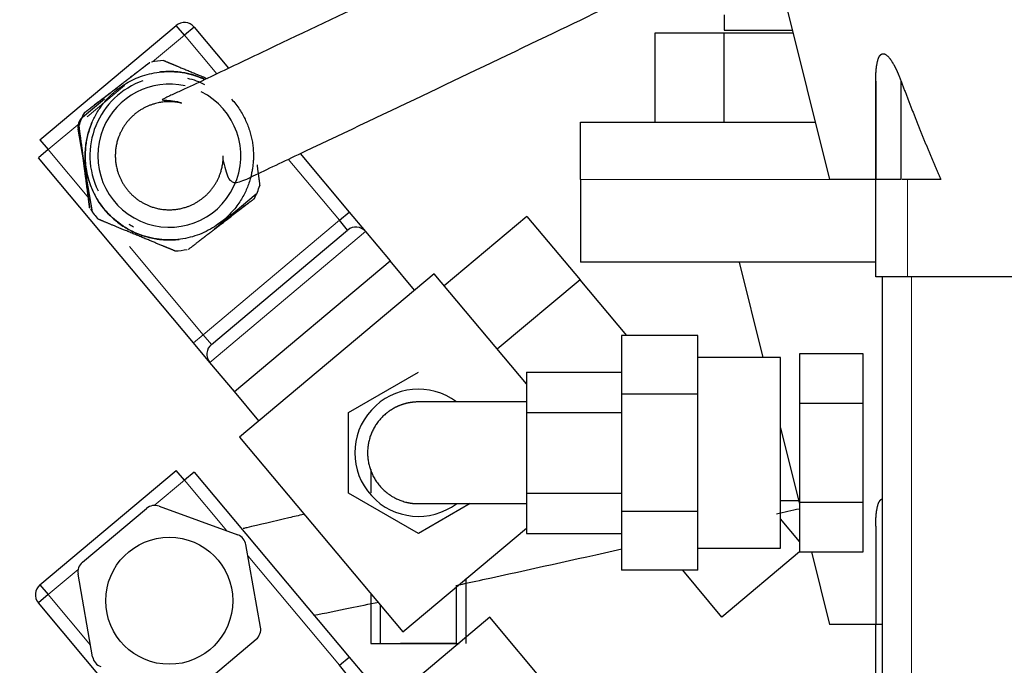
# Model space of a CAD drawing. Header units: inches. Extents: x 0 to 29700, y -16 to 21000.
# Tile 272 of 376: x 13886 to 14041, y 15630 to 15732. Entities that reach past the tile are written whole.
import ezdxf

# ---------------------------------------------------------------- set-up
doc = ezdxf.new("R2010")
doc.units = ezdxf.units.IN
doc.layers.add('254', color=7, linetype='Continuous', true_color=0xffffff)
doc.styles.add('latin_extended', font='simplex.shx')
doc.dimstyles.get("Standard").update_dxf_attribs({"dimtxt": 0.18, "dimasz": 0.18, "dimexe": 0.18, "dimexo": 0.0625, "dimgap": 0.09, "dimtad": 0, "dimtih": 1, "dimtoh": 1, "dimdec": 4, "dimzin": 0, "dimdsep": 46, "dimtxsty": 'Standard', "dimcen": 0.09, "dimadec": 0, "dimazin": 0, "dimtfac": 1, "dimtdec": 4, "dimtofl": 0, "dimtmove": 0, "dimatfit": 3, "dimfxl": 1, "dimtolj": 1, "dimtzin": 0, "dimarcsym": 0})

# ---------------------------------------------------------------- blocks, each defined once
blk = doc.blocks.new('_U4')
at = {"layer": '254', "color": 3, "linetype": 'Continuous', "lineweight": 13, "transparency": 16777216}
for p, q in [((13540.1, 16100.87), (13540.1, 18753.19)), ((16342.13, 14881.25), (16342.13, 18753.19)), ((13715.1, 18703.19), (16167.13, 18703.19))]:
    blk.add_line(p, q, dxfattribs=at)
at = {"layer": '254', "color": 3, "transparency": 16777216}
for points in [[(13715.1, 18732.36), (13715.1, 18674.02), (13540.1, 18703.19)], [(16167.13, 18674.02), (16167.13, 18732.36), (16342.13, 18703.19)]]:
    blk.add_solid(points, dxfattribs=at)
at = {"layer": 'Defpoints', "color": 0, "transparency": 16777216}
for p in [(16342.13, 18703.19), (13540.1, 16050.87), (16342.13, 14831.25)]:
    blk.add_point(p, dxfattribs=at)
at = {"layer": '254', "color": 2, "lineweight": 13, "transparency": 16777216, "insert": (14632.78, 18965.69), "char_height": 175, "attachment_point": 1, "style": 'latin_extended'}
blk.add_mtext('\\A1;2802', dxfattribs=at)

msp = doc.modelspace()

# ---------------------------------------------------------------- linework, layer by layer
at = {"layer": '254', "color": 2, "linetype": 'Continuous', "lineweight": 25}
for p, q in [((13999.105, 15763.694), (14013.316, 15706.694)), ((13996.744, 15732.602), (13996.744, 15730.194)), ((13889.028, 15712.914), (13910.477, 15730.912)), ((13911.763, 15729.38), (13910.477, 15730.912)), ((13913.295, 15730.666), (13911.763, 15729.38)), ((13913.295, 15730.666), (13918.737, 15724.18)), ((13985.825, 15729.694), (13985.825, 15715.694)), ((13986.537, 15729.694), (13985.825, 15729.694)), ((13996.731, 15729.694), (13986.537, 15729.694)), ((13996.744, 15729.694), (13996.731, 15729.694)), ((13996.731, 15715.694), (13996.731, 15729.694)), ((13996.744, 15730.194), (14007.458, 15730.194)), ((14007.583, 15729.694), (13996.744, 15729.694)), ((14020.605, 15722.132), (14020.605, 15706.694)), ((14024.605, 15706.694), (14024.605, 15722.132)), ((13895.714, 15716.466), (13899.179, 15719.373)), ((13974.105, 15706.694), (13974.105, 15715.694)), ((13974.105, 15715.694), (14011.073, 15715.694)), ((13897.32, 15701.596), (13895.03, 15714.586)), ((13889.028, 15712.914), (13890.314, 15711.382)), ((13890.314, 15711.382), (13888.782, 15710.096)), ((13913.208, 15680.987), (13888.782, 15710.096)), ((13929.998, 15710.759), (13937.721, 15701.556)), ((13974.105, 15706.694), (13974.105, 15693.694)), ((14020.605, 15706.694), (14013.316, 15706.694)), ((14020.605, 15691.394), (14020.605, 15706.694)), ((14024.605, 15706.694), (14020.605, 15706.694)), ((14025.605, 15706.694), (14024.766, 15706.694)), ((14030.836, 15706.694), (14025.605, 15706.694)), ((13923.075, 15704.379), (13916.48, 15698.844)), ((13936.189, 15700.27), (13937.721, 15701.556)), ((13937.474, 15698.738), (13936.189, 15700.27)), ((13937.721, 15701.556), (13940.292, 15698.492)), ((13965.695, 15700.888), (13952.672, 15689.961)), ((13965.695, 15700.888), (13974.056, 15690.924)), ((13916.025, 15680.74), (13937.474, 15698.738)), ((13940.292, 15698.492), (13944.149, 15693.895)), ((13919.635, 15673.326), (13944.149, 15693.895)), ((13948.006, 15689.299), (13944.149, 15693.895)), ((14020.598, 15693.694), (13974.105, 15693.694)), ((13999.105, 15693.694), (14002.845, 15678.693)), ((13951.07, 15691.87), (13920.428, 15666.159)), ((13965.604, 15674.549), (13951.07, 15691.87)), ((13974.056, 15690.924), (13961.033, 15679.997)), ((13981.403, 15682.168), (13974.056, 15690.924)), ((14025.605, 15691.394), (14020.605, 15691.394)), ((14021.605, 15691.394), (14021.605, 15628.394)), ((14079.23, 15691.394), (14025.605, 15691.394)), ((13980.605, 15682.169), (13980.605, 15672.931)), ((13992.605, 15682.169), (13980.605, 15682.169)), ((13992.605, 15672.931), (13992.605, 15682.169)), ((13915.779, 15677.922), (13913.208, 15680.987)), ((14005.605, 15678.694), (13992.605, 15678.694)), ((14005.605, 15648.694), (14005.605, 15678.694)), ((14008.605, 15679.282), (14008.605, 15671.488)), ((14018.605, 15679.282), (14008.605, 15679.282)), ((14018.605, 15671.488), (14018.605, 15679.282)), ((13919.635, 15673.326), (13915.779, 15677.922)), ((13937.605, 15670.044), (13948.605, 15676.395)), ((13965.605, 15676.395), (13965.605, 15670.044)), ((13965.605, 15676.395), (13980.605, 15676.395)), ((13923.492, 15668.73), (13919.635, 15673.326)), ((13980.605, 15672.931), (13980.605, 15654.456)), ((13992.605, 15672.931), (13980.605, 15672.931)), ((13992.605, 15654.456), (13992.605, 15672.931)), ((13965.605, 15671.694), (13948.583, 15671.694)), ((14008.605, 15671.488), (14008.605, 15655.899)), ((14008.605, 15671.488), (14018.605, 15671.488)), ((14018.605, 15655.899), (14018.605, 15671.488)), ((13937.605, 15657.343), (13937.605, 15670.044)), ((13965.605, 15670.044), (13965.605, 15657.343)), ((13965.605, 15670.044), (13980.605, 15670.044)), ((13920.428, 15666.159), (13946.139, 15635.517)), ((14005.605, 15667.623), (14008.604, 15655.592)), ((13889.028, 15642.914), (13910.477, 15660.912)), ((13911.763, 15659.38), (13910.477, 15660.912)), ((13913.295, 15660.666), (13911.763, 15659.38)), ((13913.295, 15660.666), (13937.721, 15631.556)), ((13948.605, 15650.992), (13937.605, 15657.343)), ((13965.605, 15657.343), (13980.605, 15657.343)), ((13965.605, 15657.343), (13965.605, 15650.992)), ((13907.788, 15655.292), (13920.183, 15650.78)), ((13948.605, 15655.694), (13965.605, 15655.694)), ((13956.748, 15655.694), (13948.605, 15650.992)), ((14005.604, 15656.194), (14008.454, 15656.194)), ((14008.605, 15655.899), (14008.605, 15648.105)), ((14018.605, 15655.899), (14008.605, 15655.899)), ((14018.605, 15648.105), (14018.605, 15655.899)), ((13895.714, 15646.466), (13905.818, 15654.945)), ((13980.605, 15654.456), (13980.605, 15645.218)), ((13992.605, 15654.456), (13980.605, 15654.456)), ((13992.605, 15645.218), (13992.605, 15654.456)), ((14008.604, 15649.751), (14005.604, 15653.326)), ((13946.139, 15635.517), (13965.604, 15651.85)), ((13965.605, 15650.992), (13980.605, 15650.992)), ((14020.605, 15652.132), (14020.605, 15636.694)), ((13923.759, 15636.258), (13921.469, 15649.248)), ((13992.605, 15648.694), (14005.605, 15648.694)), ((14008.604, 15648.116), (13996.386, 15637.864)), ((14008.605, 15648.105), (14018.605, 15648.105)), ((14010.471, 15648.105), (14013.316, 15636.694)), ((13897.32, 15631.596), (13895.03, 15644.586)), ((13992.605, 15645.218), (13980.605, 15645.218)), ((13996.386, 15637.864), (13990.215, 15645.219)), ((13889.028, 15642.914), (13890.314, 15641.382)), ((13890.314, 15641.382), (13888.782, 15640.096)), ((13913.208, 15610.987), (13888.782, 15640.096)), ((13959.87, 15637.829), (13946.848, 15626.902)), ((13970.52, 15625.137), (13959.87, 15637.829)), ((14020.605, 15636.694), (14013.316, 15636.694)), ((14020.605, 15621.394), (14020.605, 15636.694)), ((14021.605, 15636.694), (14020.605, 15636.694)), ((13912.971, 15625.9), (13923.075, 15634.379)), ((13936.189, 15630.27), (13937.721, 15631.556)), ((13937.721, 15631.556), (13940.292, 15628.492)), ((13937.474, 15628.738), (13936.189, 15630.27))]:
    msp.add_line(p, q, dxfattribs=at)
at = {"layer": '254', "color": 110, "linetype": 'Continuous', "lineweight": 13}
for p, q in [((13906.771, 15725.191), (13911.763, 15729.38)), ((13911.763, 15729.38), (13916.871, 15723.292)), ((13896.463, 15716.542), (13902.346, 15721.478)), ((13890.314, 15711.382), (13895.306, 15715.571)), ((13897, 15703.413), (13890.314, 15711.382)), ((13928.132, 15709.872), (13936.189, 15700.27)), ((13974.105, 15706.694), (14013.317, 15706.694)), ((14025.605, 15706.694), (14025.605, 15691.394)), ((13936.189, 15700.27), (13914.74, 15682.272)), ((13940.292, 15698.492), (13915.779, 15677.922)), ((13914.74, 15682.272), (13903.112, 15696.13)), ((14026.214, 15628.394), (14026.214, 15691.394)), ((13913.208, 15680.987), (13914.74, 15682.272)), ((13916.025, 15680.74), (13914.74, 15682.272)), ((13907.033, 15655.411), (13911.763, 15659.38)), ((13911.763, 15659.38), (13918.45, 15651.411)), ((13921.789, 15647.431), (13936.189, 15630.27)), ((13890.314, 15641.382), (13895.044, 15645.351)), ((13897, 15633.413), (13890.314, 15641.382))]:
    msp.add_line(p, q, dxfattribs=at)
at = {"layer": '254', "color": 2, "linetype": 'Continuous', "lineweight": 25}
msp.add_circle((13909.395, 15640.422), 10, dxfattribs=at)
for centre, radius, start, end in [((13911.763, 15729.38), 2, 40, 130), ((13909.395, 15710.422), 15, 93.36718, 100.82556), ((13909.395, 15710.422), 12.5, 109.36188, 206.17375), ((13909.395, 15710.422), 12.5, 63.31, 76.59625), ((13909.395, 15710.422), 11.25, 157.55172, 63.43422), ((13909.395, 15710.422), 11.25, 77.19859, 157.55172), ((13896.999, 15714.934), 2, 132.99156, 190), ((13909.395, 15710.422), 15, 153.41659, 161.70653), ((13909.395, 15710.422), 15, 333.39298, 341.74527), ((13909.395, 15710.422), 15, 214.14728, 221.73699), ((13909.395, 15710.422), 12.5, 239.485, 243.30438), ((13938.76, 15697.206), 2, 40, 130), ((13909.395, 15710.422), 15, 273.40876, 280.85063), ((13917.311, 15679.208), 2, 129.99996, 220), ((13948.605, 15663.694), 10, 53.13438, 306.86688), ((13907.104, 15653.413), 2, 70, 130), ((13919.499, 15648.901), 2, 10, 70), ((13896.999, 15644.934), 2, 130, 190), ((13890.314, 15641.382), 2, 130, 220), ((13921.79, 15635.911), 2, 310, 10), ((13899.29, 15631.944), 2, 190, 250)]:
    msp.add_arc(centre, radius, start, end, dxfattribs=at)
for points, knots in [([(14001.007, 15763.676), (13999.096, 15762.745), (13985.283, 15756.022), (13965.374, 15746.417), (13941.544, 15735.019), (13926.655, 15727.963), (13916.944, 15723.317), (13912.429, 15721.188), (13910.367, 15720.25), (13909.307, 15719.766), (13908.71, 15719.486), (13908.367, 15719.315), (13908.247, 15719.226), (13908.329, 15719.189), (13908.689, 15719.174), (13909.59, 15719.115), (13910.626, 15719), (13911.225, 15718.733), (13911.314, 15718.691)], [0, 0, 0, 0, 0.0576135, 0.4162495, 0.599508, 0.7791348, 0.8687887, 0.908767, 0.9270539, 0.9352867, 0.9422926, 0.9485685, 0.9545823, 0.9606371, 0.9669374, 0.9806449, 0.9971666, 1, 1, 1, 1]), ([(13919.124, 15706.462), (13919.241, 15706.337), (13919.587, 15706.127), (13920.383, 15706.271), (13921.542, 15706.729), (13924.621, 15708.221), (13941.311, 15716.101), (13967.888, 15728.74), (13992.294, 15740.531), (14003.519, 15745.992)], [0, 0, 0, 0, 0.0139635, 0.0344838, 0.0548981, 0.0757631, 0.1690154, 0.6173822, 1, 1, 1, 1]), ([(13906.35, 15725.11), (13906.35, 15725.11), (13906.336, 15725.099), (13906.27, 15725.05), (13906.161, 15724.968), (13906.01, 15724.855), (13905.85, 15724.734), (13905.703, 15724.62), (13905.58, 15724.524), (13905.449, 15724.423), (13905.312, 15724.316), (13905.168, 15724.204), (13905.018, 15724.088), (13904.862, 15723.967), (13904.7, 15723.842), (13904.558, 15723.732), (13904.439, 15723.641), (13904.346, 15723.569), (13904.252, 15723.497), (13904.158, 15723.424), (13904.063, 15723.35), (13903.967, 15723.276), (13903.87, 15723.201), (13903.773, 15723.126), (13903.676, 15723.051), (13903.578, 15722.975), (13903.479, 15722.898), (13903.38, 15722.822), (13903.28, 15722.745), (13903.179, 15722.667), (13903.078, 15722.589), (13902.977, 15722.511), (13902.875, 15722.433), (13902.772, 15722.354), (13902.669, 15722.275), (13902.565, 15722.196), (13902.461, 15722.116), (13902.356, 15722.036), (13902.251, 15721.955), (13902.145, 15721.874), (13902.039, 15721.793), (13901.932, 15721.712), (13901.825, 15721.63), (13901.717, 15721.547), (13901.609, 15721.465), (13901.501, 15721.382), (13901.392, 15721.298), (13901.282, 15721.214), (13901.11, 15721.082), (13900.876, 15720.901), (13900.581, 15720.674), (13900.29, 15720.449), (13900.001, 15720.227), (13899.715, 15720.006), (13899.38, 15719.749), (13899.003, 15719.459), (13898.588, 15719.141), (13898.189, 15718.835), (13897.865, 15718.587), (13897.611, 15718.391), (13897.422, 15718.246), (13897.245, 15718.109), (13897.078, 15717.981), (13896.922, 15717.861), (13896.776, 15717.749), (13896.641, 15717.646), (13896.505, 15717.542), (13896.375, 15717.441), (13896.255, 15717.349), (13896.157, 15717.273), (13896.08, 15717.214), (13896.025, 15717.172), (13895.991, 15717.146), (13895.978, 15717.136), (13895.996, 15717.15), (13896.059, 15717.198), (13896.165, 15717.279), (13896.313, 15717.394), (13896.496, 15717.535), (13896.706, 15717.696), (13896.937, 15717.873), (13897.195, 15718.071), (13897.482, 15718.292), (13897.768, 15718.513), (13898.045, 15718.725), (13898.306, 15718.925), (13898.573, 15719.129), (13898.848, 15719.34), (13899.13, 15719.557), (13899.462, 15719.813), (13899.846, 15720.107), (13900.279, 15720.441), (13900.719, 15720.78), (13901.107, 15721.08), (13901.441, 15721.336), (13901.717, 15721.547), (13901.991, 15721.756), (13902.261, 15721.963), (13902.528, 15722.167), (13902.792, 15722.369), (13903.052, 15722.569), (13903.309, 15722.767), (13903.562, 15722.962), (13903.811, 15723.155), (13904.057, 15723.345), (13904.298, 15723.532), (13904.484, 15723.676), (13904.618, 15723.779), (13904.701, 15723.843), (13904.783, 15723.906), (13904.863, 15723.967), (13904.942, 15724.028), (13905.019, 15724.088), (13905.095, 15724.147), (13905.169, 15724.204), (13905.241, 15724.261), (13905.312, 15724.316), (13905.382, 15724.37), (13905.449, 15724.423), (13905.515, 15724.474), (13905.579, 15724.524), (13905.642, 15724.573), (13905.702, 15724.62), (13905.761, 15724.665), (13905.849, 15724.733), (13905.958, 15724.816), (13906.078, 15724.906), (13906.176, 15724.98), (13906.254, 15725.038), (13906.31, 15725.079), (13906.343, 15725.105), (13906.35, 15725.11), (13906.35, 15725.11)], [0, 0, 0, 0, 0.0121862, 0.0243622, 0.0366675, 0.0492304, 0.0621609, 0.0692532, 0.0762924, 0.0832922, 0.0902662, 0.0972272, 0.1041876, 0.1111591, 0.1181525, 0.1251779, 0.1289874, 0.1327831, 0.1365664, 0.1403383, 0.1441002, 0.1478533, 0.1515987, 0.1553377, 0.1590713, 0.1628007, 0.166527, 0.1702514, 0.1739748, 0.1776983, 0.181423, 0.1851499, 0.1888799, 0.1926141, 0.1963533, 0.2000985, 0.2038506, 0.2076105, 0.2113791, 0.2151571, 0.2189455, 0.222745, 0.2265565, 0.2303806, 0.2342183, 0.2380701, 0.241937, 0.2458195, 0.2497184, 0.2603026, 0.2707741, 0.281162, 0.2914965, 0.3018079, 0.3121271, 0.3279549, 0.3434956, 0.3588978, 0.3743099, 0.3826694, 0.3908201, 0.3987897, 0.4066062, 0.4142971, 0.4218894, 0.4294097, 0.4368834, 0.4462935, 0.4554697, 0.4644637, 0.4733266, 0.4821096, 0.4908631, 0.4996362, 0.5119149, 0.5241931, 0.5366087, 0.549302, 0.5624146, 0.5743886, 0.5865257, 0.5989345, 0.6117273, 0.6250186, 0.6353119, 0.6455874, 0.6558893, 0.6662626, 0.6767523, 0.687403, 0.7029113, 0.7184322, 0.7340694, 0.7499239, 0.7598201, 0.7696173, 0.7793277, 0.7889642, 0.7985403, 0.8080705, 0.8175698, 0.8270542, 0.8365406, 0.8460469, 0.8555914, 0.8651937, 0.8748738, 0.8783879, 0.881893, 0.8853902, 0.8888808, 0.892366, 0.8958471, 0.8993256, 0.9028029, 0.9062805, 0.9097598, 0.9132425, 0.9167302, 0.9202245, 0.923727, 0.9272394, 0.9307635, 0.934301, 0.9378536, 0.9471288, 0.956202, 0.9651102, 0.9738957, 0.9826055, 0.9912896, 1, 1, 1, 1]), ([(13908.507, 15725.396), (13908.507, 15725.396), (13908.507, 15725.396), (13908.514, 15725.393), (13908.546, 15725.38), (13908.598, 15725.358), (13908.678, 15725.325), (13908.79, 15725.279), (13908.942, 15725.216), (13909.087, 15725.156), (13909.208, 15725.106), (13909.292, 15725.071), (13909.381, 15725.035), (13909.474, 15724.996), (13909.572, 15724.956), (13909.673, 15724.914), (13909.778, 15724.871), (13909.888, 15724.825), (13910.001, 15724.778), (13910.119, 15724.73), (13910.241, 15724.68), (13910.367, 15724.627), (13910.497, 15724.574), (13910.68, 15724.498), (13910.919, 15724.4), (13911.218, 15724.276), (13911.529, 15724.147), (13911.85, 15724.015), (13912.183, 15723.877), (13912.625, 15723.695), (13913.183, 15723.464), (13913.863, 15723.183), (13914.464, 15722.935), (13914.956, 15722.731), (13915.215, 15722.624), (13915.333, 15722.576)], [0, 0, 0, 0, 0.0019312, 0.030025, 0.058292, 0.0869115, 0.1160563, 0.1539267, 0.1918838, 0.2302674, 0.2457829, 0.2613514, 0.2769904, 0.2927176, 0.3085503, 0.3245054, 0.3405993, 0.3568483, 0.3732679, 0.3898733, 0.4066793, 0.4236998, 0.4409486, 0.4584388, 0.4951719, 0.5322456, 0.5697614, 0.6078172, 0.6465068, 0.6859196, 0.760255, 0.8359969, 0.9136268, 0.9605176, 1, 1, 1, 1]), ([(14020.605, 15722.132), (14020.605, 15722.154), (14020.605, 15722.197), (14020.605, 15722.263), (14020.605, 15722.328), (14020.606, 15722.392), (14020.607, 15722.456), (14020.607, 15722.52), (14020.608, 15722.583), (14020.61, 15722.646), (14020.611, 15722.708), (14020.612, 15722.769), (14020.614, 15722.83), (14020.616, 15722.891), (14020.618, 15722.951), (14020.62, 15723.011), (14020.622, 15723.07), (14020.624, 15723.129), (14020.627, 15723.188), (14020.629, 15723.245), (14020.632, 15723.303), (14020.635, 15723.36), (14020.638, 15723.416), (14020.642, 15723.472), (14020.645, 15723.528), (14020.649, 15723.583), (14020.653, 15723.637), (14020.656, 15723.691), (14020.66, 15723.745), (14020.665, 15723.798), (14020.669, 15723.851), (14020.674, 15723.903), (14020.678, 15723.954), (14020.683, 15724.006), (14020.688, 15724.056), (14020.693, 15724.107), (14020.699, 15724.157), (14020.704, 15724.206), (14020.71, 15724.255), (14020.715, 15724.303), (14020.721, 15724.351), (14020.727, 15724.398), (14020.734, 15724.445), (14020.74, 15724.492), (14020.746, 15724.538), (14020.753, 15724.583), (14020.76, 15724.629), (14020.776, 15724.731), (14020.803, 15724.886), (14020.843, 15725.088), (14020.887, 15725.275), (14020.934, 15725.448), (14020.98, 15725.591), (14021.022, 15725.707), (14021.059, 15725.8), (14021.098, 15725.887), (14021.138, 15725.968), (14021.18, 15726.043), (14021.223, 15726.112), (14021.267, 15726.175), (14021.312, 15726.232), (14021.359, 15726.283), (14021.408, 15726.328), (14021.457, 15726.367), (14021.508, 15726.399), (14021.56, 15726.426), (14021.614, 15726.447), (14021.669, 15726.461), (14021.725, 15726.469), (14021.803, 15726.473), (14021.904, 15726.461), (14022.03, 15726.421), (14022.159, 15726.356), (14022.293, 15726.265), (14022.431, 15726.15), (14022.572, 15726.009), (14022.718, 15725.844), (14022.839, 15725.69), (14022.938, 15725.555), (14023.013, 15725.446), (14023.089, 15725.331), (14023.166, 15725.21), (14023.244, 15725.083), (14023.323, 15724.949), (14023.403, 15724.808), (14023.473, 15724.68), (14023.535, 15724.565), (14023.587, 15724.464), (14023.64, 15724.362), (14023.693, 15724.257), (14023.746, 15724.15), (14023.799, 15724.041), (14023.852, 15723.929), (14023.905, 15723.815), (14023.958, 15723.699), (14024.012, 15723.581), (14024.065, 15723.46), (14024.119, 15723.338), (14024.172, 15723.213), (14024.226, 15723.085), (14024.28, 15722.956), (14024.334, 15722.824), (14024.388, 15722.69), (14024.442, 15722.553), (14024.496, 15722.415), (14024.551, 15722.274), (14024.587, 15722.179), (14024.605, 15722.132)], [0, 0, 0, 0, 0.0063002, 0.0125603, 0.0187804, 0.0249605, 0.0311006, 0.0372009, 0.0432613, 0.049282, 0.0552631, 0.0612045, 0.0671063, 0.0729686, 0.0787916, 0.0845752, 0.0903195, 0.0960246, 0.1016905, 0.1073174, 0.1129054, 0.1184544, 0.1239646, 0.1294361, 0.1348689, 0.1402632, 0.1456189, 0.1509363, 0.1562154, 0.1614563, 0.1666591, 0.1718239, 0.1769507, 0.1820398, 0.1870911, 0.1921048, 0.1970811, 0.20202, 0.2069216, 0.2117861, 0.2166135, 0.221404, 0.2261578, 0.2308749, 0.2355555, 0.2401997, 0.2448076, 0.2493794, 0.2717458, 0.2929418, 0.3129897, 0.3319155, 0.3497503, 0.3612839, 0.3723931, 0.38309, 0.3933881, 0.4033027, 0.4128507, 0.4220513, 0.4309257, 0.4394976, 0.4477934, 0.4558421, 0.4636755, 0.471328, 0.4788366, 0.4862403, 0.4935799, 0.5008973, 0.5158015, 0.5310182, 0.5468789, 0.5636772, 0.5816607, 0.6010317, 0.6219525, 0.6445518, 0.656273, 0.6684514, 0.6810976, 0.6942211, 0.7078303, 0.7219329, 0.7365357, 0.7516449, 0.7616737, 0.771875, 0.7822504, 0.792801, 0.8035282, 0.8144332, 0.825517, 0.8367809, 0.8482257, 0.8598525, 0.8716623, 0.8836558, 0.8958341, 0.9081979, 0.9207479, 0.933485, 0.9464098, 0.9595231, 0.9728255, 0.9863176, 1, 1, 1, 1]), ([(14020.605, 15706.694), (14020.605, 15706.764), (14020.605, 15706.904), (14020.605, 15707.114), (14020.605, 15707.325), (14020.605, 15707.537), (14020.605, 15707.75), (14020.605, 15707.964), (14020.605, 15708.178), (14020.605, 15708.393), (14020.605, 15708.609), (14020.605, 15708.825), (14020.605, 15709.042), (14020.605, 15709.26), (14020.605, 15709.479), (14020.605, 15709.698), (14020.605, 15709.918), (14020.605, 15710.139), (14020.605, 15710.361), (14020.605, 15710.583), (14020.605, 15710.807), (14020.605, 15711.03), (14020.605, 15711.255), (14020.605, 15711.48), (14020.605, 15711.707), (14020.605, 15711.933), (14020.605, 15712.161), (14020.605, 15712.389), (14020.605, 15712.618), (14020.605, 15712.848), (14020.605, 15713.079), (14020.605, 15713.31), (14020.605, 15713.542), (14020.605, 15713.775), (14020.605, 15714.009), (14020.605, 15714.243), (14020.605, 15714.478), (14020.605, 15714.714), (14020.605, 15714.95), (14020.605, 15715.187), (14020.605, 15715.425), (14020.605, 15715.664), (14020.605, 15715.904), (14020.605, 15716.144), (14020.605, 15716.385), (14020.605, 15716.626), (14020.605, 15716.869), (14020.605, 15717.112), (14020.605, 15717.356), (14020.605, 15717.601), (14020.605, 15717.846), (14020.605, 15718.092), (14020.605, 15718.339), (14020.605, 15718.587), (14020.605, 15718.835), (14020.605, 15719.084), (14020.605, 15719.334), (14020.605, 15719.585), (14020.605, 15719.836), (14020.605, 15720.088), (14020.605, 15720.341), (14020.605, 15720.595), (14020.605, 15720.849), (14020.605, 15721.104), (14020.605, 15721.36), (14020.605, 15721.617), (14020.605, 15721.874), (14020.605, 15722.046), (14020.605, 15722.132)], [0, 0, 0, 0, 0.0137471, 0.027537, 0.0413698, 0.0552454, 0.069164, 0.0831255, 0.0971299, 0.1111773, 0.1252677, 0.139401, 0.1535774, 0.1677968, 0.1820593, 0.1963648, 0.2107134, 0.2251052, 0.2395401, 0.2540181, 0.2685392, 0.2831036, 0.2977111, 0.3123619, 0.3270559, 0.3417931, 0.3565736, 0.3713973, 0.3862644, 0.4011747, 0.4161284, 0.4311255, 0.4461659, 0.4612496, 0.4763767, 0.4915473, 0.5067612, 0.5220186, 0.5373194, 0.5526637, 0.5680515, 0.5834827, 0.5989574, 0.6144757, 0.6300374, 0.6456428, 0.6612916, 0.676984, 0.69272, 0.7084996, 0.7243228, 0.7401896, 0.7561001, 0.7720542, 0.7880519, 0.8040933, 0.8201784, 0.8363071, 0.8524796, 0.8686957, 0.8849556, 0.9012593, 0.9176066, 0.9339977, 0.9504326, 0.9669113, 0.9834338, 1, 1, 1, 1]), ([(14024.605, 15722.132), (14024.642, 15722.034), (14024.715, 15721.838), (14024.826, 15721.546), (14024.937, 15721.254), (14025.047, 15720.963), (14025.158, 15720.674), (14025.268, 15720.385), (14025.378, 15720.097), (14025.488, 15719.81), (14025.598, 15719.524), (14025.708, 15719.239), (14025.817, 15718.955), (14025.927, 15718.672), (14026.036, 15718.39), (14026.145, 15718.109), (14026.254, 15717.829), (14026.363, 15717.55), (14026.472, 15717.272), (14026.581, 15716.995), (14026.69, 15716.718), (14026.798, 15716.443), (14026.907, 15716.169), (14027.015, 15715.895), (14027.123, 15715.623), (14027.231, 15715.351), (14027.339, 15715.081), (14027.447, 15714.811), (14027.554, 15714.543), (14027.662, 15714.275), (14027.769, 15714.009), (14027.877, 15713.743), (14027.984, 15713.478), (14028.091, 15713.214), (14028.198, 15712.952), (14028.305, 15712.69), (14028.412, 15712.429), (14028.518, 15712.169), (14028.625, 15711.91), (14028.731, 15711.652), (14028.837, 15711.395), (14028.944, 15711.139), (14029.05, 15710.884), (14029.156, 15710.63), (14029.261, 15710.376), (14029.367, 15710.124), (14029.473, 15709.873), (14029.578, 15709.623), (14029.684, 15709.373), (14029.789, 15709.125), (14029.894, 15708.877), (14029.999, 15708.631), (14030.104, 15708.385), (14030.209, 15708.141), (14030.314, 15707.897), (14030.418, 15707.655), (14030.523, 15707.413), (14030.627, 15707.172), (14030.731, 15706.933), (14030.801, 15706.773), (14030.836, 15706.694)], [0, 0, 0, 0, 0.0188478, 0.0376389, 0.0563733, 0.0750511, 0.0936721, 0.1122365, 0.1307443, 0.1491955, 0.1675901, 0.185928, 0.2042095, 0.2224343, 0.2406027, 0.2587145, 0.2767699, 0.2947687, 0.3127111, 0.3305971, 0.3484266, 0.3661998, 0.3839165, 0.4015769, 0.419181, 0.4367287, 0.4542202, 0.4716553, 0.4890342, 0.5063569, 0.5236233, 0.5408335, 0.5579876, 0.5750855, 0.5921273, 0.6091129, 0.6260425, 0.642916, 0.6597335, 0.676495, 0.6932004, 0.7098499, 0.7264435, 0.7429811, 0.7594629, 0.7758888, 0.7922588, 0.808573, 0.8248315, 0.8410341, 0.8571811, 0.8732723, 0.8893078, 0.9052877, 0.921212, 0.9370807, 0.9528938, 0.9686513, 0.9843534, 1, 1, 1, 1]), ([(13896.871, 15702.167), (13896.871, 15702.167), (13896.868, 15702.185), (13896.857, 15702.266), (13896.837, 15702.401), (13896.81, 15702.588), (13896.782, 15702.786), (13896.758, 15702.971), (13896.738, 15703.125), (13896.718, 15703.289), (13896.696, 15703.462), (13896.673, 15703.643), (13896.649, 15703.831), (13896.624, 15704.027), (13896.597, 15704.23), (13896.574, 15704.408), (13896.554, 15704.556), (13896.539, 15704.673), (13896.524, 15704.79), (13896.508, 15704.909), (13896.493, 15705.028), (13896.477, 15705.148), (13896.462, 15705.269), (13896.446, 15705.391), (13896.43, 15705.513), (13896.414, 15705.636), (13896.398, 15705.76), (13896.382, 15705.884), (13896.365, 15706.009), (13896.349, 15706.135), (13896.332, 15706.262), (13896.316, 15706.389), (13896.299, 15706.516), (13896.281, 15706.644), (13896.264, 15706.773), (13896.247, 15706.903), (13896.229, 15707.033), (13896.212, 15707.164), (13896.194, 15707.295), (13896.176, 15707.427), (13896.158, 15707.559), (13896.14, 15707.692), (13896.122, 15707.826), (13896.104, 15707.96), (13896.086, 15708.095), (13896.067, 15708.231), (13896.049, 15708.367), (13896.031, 15708.504), (13896.002, 15708.719), (13895.964, 15709.012), (13895.915, 15709.381), (13895.868, 15709.746), (13895.82, 15710.107), (13895.773, 15710.465), (13895.717, 15710.884), (13895.655, 15711.356), (13895.586, 15711.874), (13895.519, 15712.372), (13895.464, 15712.777), (13895.422, 15713.095), (13895.391, 15713.331), (13895.362, 15713.553), (13895.335, 15713.762), (13895.309, 15713.957), (13895.284, 15714.139), (13895.262, 15714.308), (13895.239, 15714.476), (13895.217, 15714.64), (13895.198, 15714.79), (13895.182, 15714.913), (13895.169, 15715.009), (13895.16, 15715.078), (13895.154, 15715.12), (13895.151, 15715.136), (13895.155, 15715.114), (13895.165, 15715.035), (13895.183, 15714.903), (13895.207, 15714.717), (13895.237, 15714.488), (13895.273, 15714.226), (13895.311, 15713.938), (13895.354, 15713.614), (13895.401, 15713.256), (13895.448, 15712.898), (13895.494, 15712.551), (13895.538, 15712.226), (13895.583, 15711.893), (13895.629, 15711.55), (13895.676, 15711.197), (13895.731, 15710.781), (13895.794, 15710.302), (13895.866, 15709.759), (13895.938, 15709.209), (13896.002, 15708.723), (13896.057, 15708.305), (13896.104, 15707.96), (13896.15, 15707.619), (13896.196, 15707.282), (13896.241, 15706.949), (13896.285, 15706.62), (13896.328, 15706.295), (13896.37, 15705.973), (13896.412, 15705.656), (13896.452, 15705.344), (13896.492, 15705.036), (13896.531, 15704.733), (13896.562, 15704.5), (13896.584, 15704.332), (13896.597, 15704.228), (13896.611, 15704.126), (13896.624, 15704.026), (13896.637, 15703.927), (13896.649, 15703.83), (13896.661, 15703.735), (13896.673, 15703.642), (13896.685, 15703.551), (13896.696, 15703.462), (13896.707, 15703.375), (13896.718, 15703.289), (13896.728, 15703.207), (13896.738, 15703.126), (13896.748, 15703.047), (13896.758, 15702.971), (13896.768, 15702.897), (13896.782, 15702.788), (13896.801, 15702.652), (13896.822, 15702.504), (13896.84, 15702.382), (13896.854, 15702.286), (13896.864, 15702.217), (13896.87, 15702.176), (13896.871, 15702.166), (13896.871, 15702.167)], [0, 0, 0, 0, 0.0121862, 0.0243622, 0.0366675, 0.0492304, 0.0621609, 0.0692532, 0.0762924, 0.0832922, 0.0902662, 0.0972272, 0.1041876, 0.1111591, 0.1181525, 0.1251779, 0.1289874, 0.1327831, 0.1365664, 0.1403383, 0.1441002, 0.1478533, 0.1515987, 0.1553377, 0.1590713, 0.1628007, 0.166527, 0.1702514, 0.1739748, 0.1776983, 0.181423, 0.1851499, 0.1888799, 0.1926141, 0.1963533, 0.2000985, 0.2038506, 0.2076105, 0.2113791, 0.2151571, 0.2189455, 0.222745, 0.2265565, 0.2303806, 0.2342183, 0.2380701, 0.241937, 0.2458195, 0.2497184, 0.2603026, 0.2707741, 0.281162, 0.2914965, 0.3018079, 0.3121271, 0.3279549, 0.3434956, 0.3588978, 0.3743099, 0.3826694, 0.3908201, 0.3987897, 0.4066062, 0.4142971, 0.4218894, 0.4294097, 0.4368834, 0.4462935, 0.4554697, 0.4644637, 0.4733266, 0.4821096, 0.4908631, 0.4996362, 0.5119149, 0.5241931, 0.5366087, 0.549302, 0.5624146, 0.5743886, 0.5865257, 0.5989345, 0.6117273, 0.6250186, 0.6353119, 0.6455874, 0.6558893, 0.6662626, 0.6767523, 0.687403, 0.7029113, 0.7184322, 0.7340694, 0.7499239, 0.7598201, 0.7696173, 0.7793277, 0.7889642, 0.7985403, 0.8080705, 0.8175698, 0.8270542, 0.8365406, 0.8460469, 0.8555914, 0.8651937, 0.8748738, 0.8783879, 0.881893, 0.8853902, 0.8888808, 0.892366, 0.8958471, 0.8993256, 0.9028029, 0.9062805, 0.9097598, 0.9132425, 0.9167302, 0.9202245, 0.923727, 0.9272394, 0.9307635, 0.934301, 0.9378536, 0.9471288, 0.956202, 0.9651102, 0.9738957, 0.9826055, 0.9912896, 1, 1, 1, 1]), ([(13917.797, 15709.849), (13917.869, 15709.567), (13918.089, 15708.712), (13918.446, 15707.515), (13918.738, 15706.658), (13919.045, 15706.49), (13919.124, 15706.462)], [0, 0, 0, 0, 0.1639104, 0.5185503, 0.8827717, 1, 1, 1, 1]), ([(13923.202, 15708.981), (13923.203, 15708.978), (13923.225, 15708.807), (13923.271, 15708.473), (13923.325, 15708.068), (13923.367, 15707.75), (13923.398, 15707.514), (13923.427, 15707.292), (13923.455, 15707.083), (13923.481, 15706.888), (13923.505, 15706.706), (13923.528, 15706.537), (13923.55, 15706.368), (13923.572, 15706.205), (13923.591, 15706.055), (13923.607, 15705.932), (13923.62, 15705.836), (13923.63, 15705.767), (13923.635, 15705.725), (13923.637, 15705.715), (13923.637, 15705.715), (13923.637, 15705.715)], [0, 0, 0, 0, 0.0017623, 0.0998171, 0.1979341, 0.2511533, 0.3030422, 0.3537791, 0.4035411, 0.4525033, 0.500838, 0.5487137, 0.5962936, 0.6562003, 0.7146188, 0.7718765, 0.8283004, 0.8842153, 0.9399418, 0.9957941, 1, 1, 1, 1]), ([(13912.439, 15695.735), (13912.439, 15695.735), (13912.453, 15695.746), (13912.519, 15695.795), (13912.629, 15695.877), (13912.779, 15695.99), (13912.939, 15696.111), (13913.086, 15696.225), (13913.21, 15696.32), (13913.34, 15696.422), (13913.477, 15696.529), (13913.621, 15696.641), (13913.771, 15696.757), (13913.927, 15696.878), (13914.089, 15697.003), (13914.231, 15697.112), (13914.35, 15697.204), (13914.443, 15697.276), (13914.537, 15697.348), (13914.631, 15697.421), (13914.727, 15697.495), (13914.822, 15697.569), (13914.919, 15697.644), (13915.016, 15697.719), (13915.113, 15697.794), (13915.211, 15697.87), (13915.31, 15697.946), (13915.41, 15698.023), (13915.509, 15698.1), (13915.61, 15698.177), (13915.711, 15698.255), (13915.812, 15698.333), (13915.915, 15698.412), (13916.017, 15698.491), (13916.12, 15698.57), (13916.224, 15698.649), (13916.328, 15698.729), (13916.433, 15698.809), (13916.538, 15698.89), (13916.644, 15698.97), (13916.75, 15699.052), (13916.857, 15699.133), (13916.964, 15699.215), (13917.072, 15699.297), (13917.18, 15699.38), (13917.288, 15699.463), (13917.397, 15699.547), (13917.507, 15699.631), (13917.679, 15699.763), (13917.914, 15699.944), (13918.208, 15700.171), (13918.499, 15700.395), (13918.788, 15700.618), (13919.074, 15700.838), (13919.409, 15701.095), (13919.786, 15701.386), (13920.201, 15701.704), (13920.6, 15702.009), (13920.924, 15702.258), (13921.178, 15702.453), (13921.367, 15702.599), (13921.544, 15702.735), (13921.711, 15702.864), (13921.868, 15702.984), (13922.013, 15703.096), (13922.148, 15703.199), (13922.284, 15703.303), (13922.414, 15703.403), (13922.534, 15703.496), (13922.632, 15703.571), (13922.709, 15703.63), (13922.764, 15703.673), (13922.798, 15703.698), (13922.811, 15703.708), (13922.793, 15703.695), (13922.73, 15703.647), (13922.624, 15703.565), (13922.476, 15703.451), (13922.293, 15703.31), (13922.083, 15703.149), (13921.852, 15702.972), (13921.594, 15702.773), (13921.308, 15702.553), (13921.021, 15702.332), (13920.744, 15702.119), (13920.484, 15701.92), (13920.216, 15701.715), (13919.942, 15701.505), (13919.659, 15701.288), (13919.462, 15701.136), (13919.36, 15701.057), (13919.355, 15701.053)], [0, 0, 0, 0, 0.0177129, 0.035411, 0.053297, 0.0715574, 0.0903521, 0.100661, 0.1108926, 0.1210671, 0.1312039, 0.1413218, 0.151439, 0.1615722, 0.1717373, 0.1819488, 0.187486, 0.1930031, 0.1985021, 0.2039848, 0.2094528, 0.214908, 0.220352, 0.2257866, 0.2312135, 0.2366343, 0.2420506, 0.247464, 0.2528761, 0.2582883, 0.2637023, 0.2691193, 0.274541, 0.2799687, 0.2854037, 0.2908475, 0.2963013, 0.3017664, 0.307244, 0.3127355, 0.318242, 0.3237646, 0.3293047, 0.3348632, 0.3404412, 0.34604, 0.3516606, 0.3573039, 0.362971, 0.3783554, 0.3935759, 0.408675, 0.4236964, 0.4386842, 0.4536834, 0.4766895, 0.4992782, 0.5216657, 0.5440674, 0.5562182, 0.5680653, 0.5796494, 0.5910109, 0.6021897, 0.6132253, 0.6241561, 0.6350194, 0.6486971, 0.662035, 0.6751079, 0.6879904, 0.7007567, 0.7134799, 0.7262319, 0.7440793, 0.7619259, 0.7799722, 0.7984222, 0.8174816, 0.834886, 0.8525276, 0.870564, 0.8891587, 0.9084779, 0.9234395, 0.938375, 0.9533491, 0.968427, 0.9836739, 0.999155, 1, 1, 1, 1]), ([(13904.24, 15697.945), (13904.005, 15698.042), (13903.542, 15698.234), (13902.859, 15698.516), (13902.242, 15698.771), (13901.692, 15698.998), (13901.207, 15699.198), (13900.745, 15699.389), (13900.38, 15699.54), (13900.103, 15699.654), (13899.906, 15699.736), (13899.719, 15699.813), (13899.542, 15699.886), (13899.374, 15699.955), (13899.217, 15700.02), (13899.07, 15700.081), (13898.933, 15700.138), (13898.819, 15700.185), (13898.725, 15700.224), (13898.65, 15700.255), (13898.579, 15700.284), (13898.515, 15700.31), (13898.456, 15700.335), (13898.403, 15700.357), (13898.333, 15700.385), (13898.261, 15700.415), (13898.208, 15700.437), (13898.196, 15700.442), (13898.197, 15700.442), (13898.197, 15700.442)], [0, 0, 0, 0, 0.0855019, 0.1687482, 0.2502732, 0.314313, 0.376805, 0.4380921, 0.4985374, 0.5282229, 0.5572916, 0.5857999, 0.6138079, 0.6413786, 0.6685784, 0.6954762, 0.7221434, 0.748653, 0.7668115, 0.7848449, 0.8027822, 0.820653, 0.8384872, 0.8563148, 0.874166, 0.9163782, 0.9578143, 0.9989321, 1, 1, 1, 1]), ([(13910.282, 15695.449), (13910.283, 15695.449), (13910.283, 15695.449), (13910.27, 15695.454), (13910.215, 15695.477), (13910.125, 15695.514), (13910.004, 15695.564), (13909.852, 15695.627), (13909.703, 15695.688), (13909.572, 15695.742), (13909.472, 15695.783), (13909.367, 15695.827), (13909.255, 15695.873), (13909.138, 15695.921), (13909.016, 15695.972), (13908.887, 15696.025), (13908.753, 15696.08), (13908.614, 15696.138), (13908.469, 15696.198), (13908.318, 15696.26), (13908.134, 15696.336), (13907.916, 15696.426), (13907.662, 15696.532), (13907.399, 15696.64), (13907.13, 15696.751), (13906.853, 15696.866), (13906.568, 15696.983), (13906.159, 15697.152), (13905.618, 15697.376), (13904.937, 15697.657), (13904.474, 15697.848), (13904.24, 15697.945)], [0, 0, 0, 0, 0.0011241, 0.0421748, 0.0835784, 0.1257894, 0.1672462, 0.2089028, 0.2511344, 0.2710044, 0.2909573, 0.3110242, 0.3312355, 0.3516213, 0.3722106, 0.3930319, 0.4141123, 0.4354783, 0.4571553, 0.4791674, 0.5015379, 0.5360648, 0.5707964, 0.6058021, 0.6411493, 0.6769039, 0.7131294, 0.7498867, 0.8312149, 0.9144086, 1, 1, 1, 1]), ([(13948.581, 15671.694), (13948.538, 15671.693), (13948.431, 15671.692), (13948.262, 15671.687), (13948.074, 15671.677), (13947.886, 15671.662), (13947.699, 15671.643), (13947.512, 15671.619), (13947.345, 15671.594), (13947.198, 15671.569), (13947.072, 15671.546), (13946.947, 15671.52), (13946.823, 15671.493), (13946.7, 15671.464), (13946.579, 15671.433), (13946.459, 15671.401), (13946.34, 15671.367), (13946.223, 15671.331), (13946.107, 15671.294), (13945.992, 15671.255), (13945.879, 15671.215), (13945.767, 15671.174), (13945.657, 15671.131), (13945.548, 15671.087), (13945.441, 15671.042), (13945.335, 15670.995), (13945.23, 15670.948), (13945.127, 15670.899), (13945.026, 15670.849), (13944.926, 15670.798), (13944.827, 15670.746), (13944.73, 15670.693), (13944.635, 15670.639), (13944.54, 15670.585), (13944.448, 15670.529), (13944.357, 15670.473), (13944.267, 15670.416), (13944.179, 15670.358), (13944.092, 15670.3), (13944.007, 15670.241), (13943.923, 15670.181), (13943.841, 15670.121), (13943.76, 15670.06), (13943.68, 15669.999), (13943.602, 15669.937), (13943.526, 15669.875), (13943.286, 15669.675), (13942.901, 15669.32), (13942.406, 15668.769), (13941.972, 15668.186), (13941.599, 15667.578), (13941.287, 15666.951), (13941.035, 15666.312), (13940.84, 15665.659), (13940.7, 15664.99), (13940.618, 15664.306), (13940.595, 15663.615), (13940.632, 15662.922), (13940.729, 15662.234), (13940.885, 15661.555), (13941.101, 15660.89), (13941.38, 15660.232), (13941.728, 15659.583), (13942.151, 15658.945), (13942.648, 15658.333), (13943.221, 15657.757), (13943.868, 15657.228), (13944.427, 15656.862), (13944.867, 15656.618), (13945.171, 15656.465), (13945.495, 15656.32), (13945.837, 15656.185), (13946.198, 15656.061), (13946.459, 15655.985), (13946.614, 15655.945), (13946.657, 15655.934), (13946.701, 15655.923), (13946.746, 15655.912), (13946.793, 15655.901), (13946.84, 15655.891), (13946.889, 15655.88), (13946.94, 15655.869), (13946.991, 15655.858), (13947.044, 15655.847), (13947.098, 15655.837), (13947.153, 15655.826), (13947.209, 15655.816), (13947.267, 15655.806), (13947.326, 15655.796), (13947.387, 15655.787), (13947.448, 15655.778), (13947.511, 15655.769), (13947.575, 15655.76), (13947.64, 15655.752), (13947.707, 15655.744), (13947.775, 15655.737), (13947.844, 15655.73), (13947.915, 15655.723), (13947.986, 15655.717), (13948.059, 15655.712), (13948.134, 15655.707), (13948.209, 15655.703), (13948.286, 15655.7), (13948.364, 15655.697), (13948.443, 15655.695), (13948.523, 15655.694), (13948.577, 15655.694), (13948.605, 15655.694)], [0, 0, 0, 0, 0.0060506, 0.0147655, 0.0234816, 0.0321989, 0.0409175, 0.0496372, 0.0583581, 0.0643435, 0.0702754, 0.0761537, 0.0819786, 0.0877501, 0.0934681, 0.0991328, 0.1047442, 0.1103022, 0.1158071, 0.1212587, 0.1266572, 0.1320025, 0.1372948, 0.1425341, 0.1477204, 0.1528537, 0.1579342, 0.1629619, 0.1679368, 0.172859, 0.1777285, 0.1825455, 0.1873099, 0.1920219, 0.1966815, 0.2012887, 0.2058437, 0.2103465, 0.2147971, 0.2191958, 0.2235425, 0.2278374, 0.2320804, 0.2362718, 0.2404116, 0.2444999, 0.2485369, 0.2791199, 0.3082122, 0.3358796, 0.3621985, 0.3872578, 0.4111605, 0.4340251, 0.4568849, 0.4795107, 0.5020637, 0.5247063, 0.547599, 0.5708972, 0.5947485, 0.6192903, 0.6461003, 0.6746966, 0.7051841, 0.737649, 0.772163, 0.8087855, 0.8230211, 0.8379961, 0.8537122, 0.8701707, 0.887373, 0.90532, 0.9072753, 0.9092877, 0.9113572, 0.9134838, 0.9156675, 0.9179083, 0.9202062, 0.9225613, 0.9249734, 0.9274427, 0.929969, 0.9325525, 0.9351931, 0.9378908, 0.9406457, 0.9434576, 0.9463267, 0.9492528, 0.9522361, 0.9552766, 0.9583741, 0.9615288, 0.9647405, 0.9680094, 0.9713354, 0.9747186, 0.9781589, 0.9816562, 0.9852107, 0.9888224, 0.9924911, 0.996217, 1, 1, 1, 1]), ([(13941.105, 15661.061), (13941.105, 15660.419), (13941.105, 15659.276), (13941.105, 15657.898), (13941.105, 15657.407)], [0, 0, 0, 0, 0.6618256, 1, 1, 1, 1]), ([(14020.605, 15652.132), (14020.605, 15652.154), (14020.605, 15652.197), (14020.605, 15652.263), (14020.605, 15652.328), (14020.606, 15652.392), (14020.607, 15652.456), (14020.607, 15652.52), (14020.608, 15652.583), (14020.61, 15652.646), (14020.611, 15652.708), (14020.612, 15652.769), (14020.614, 15652.83), (14020.616, 15652.891), (14020.618, 15652.951), (14020.62, 15653.011), (14020.622, 15653.07), (14020.624, 15653.129), (14020.627, 15653.188), (14020.629, 15653.245), (14020.632, 15653.303), (14020.635, 15653.36), (14020.638, 15653.416), (14020.642, 15653.472), (14020.645, 15653.528), (14020.649, 15653.583), (14020.653, 15653.637), (14020.656, 15653.691), (14020.66, 15653.745), (14020.665, 15653.798), (14020.669, 15653.851), (14020.674, 15653.903), (14020.678, 15653.954), (14020.683, 15654.006), (14020.688, 15654.056), (14020.693, 15654.107), (14020.699, 15654.157), (14020.704, 15654.206), (14020.71, 15654.255), (14020.715, 15654.303), (14020.721, 15654.351), (14020.727, 15654.398), (14020.734, 15654.445), (14020.74, 15654.492), (14020.746, 15654.538), (14020.753, 15654.583), (14020.76, 15654.629), (14020.776, 15654.731), (14020.803, 15654.886), (14020.843, 15655.088), (14020.887, 15655.275), (14020.934, 15655.448), (14020.98, 15655.591), (14021.022, 15655.707), (14021.059, 15655.8), (14021.098, 15655.887), (14021.138, 15655.968), (14021.18, 15656.043), (14021.223, 15656.112), (14021.267, 15656.175), (14021.312, 15656.232), (14021.359, 15656.283), (14021.408, 15656.328), (14021.457, 15656.367), (14021.508, 15656.399), (14021.557, 15656.424), (14021.589, 15656.437), (14021.604, 15656.442)], [0, 0, 0, 0, 0.0131998, 0.0263156, 0.0393474, 0.0522955, 0.0651599, 0.0779407, 0.0906382, 0.1032524, 0.1157834, 0.1282314, 0.1405966, 0.152879, 0.1650788, 0.1771961, 0.1892312, 0.2011841, 0.2130551, 0.2248442, 0.2365517, 0.2481776, 0.2597222, 0.2711857, 0.2825682, 0.2938699, 0.3050909, 0.3162316, 0.3272919, 0.3382723, 0.3491728, 0.3599937, 0.3707351, 0.3813973, 0.3919806, 0.402485, 0.4129109, 0.4232585, 0.4335281, 0.4437198, 0.4538339, 0.4638707, 0.4738304, 0.4837134, 0.4935198, 0.50325, 0.5129042, 0.5224828, 0.5693433, 0.6137518, 0.6557547, 0.6954068, 0.732773, 0.7569375, 0.7802128, 0.8026242, 0.8242001, 0.8449724, 0.8649768, 0.8842532, 0.9028462, 0.9208055, 0.9381864, 0.9550495, 0.9714615, 0.9874945, 1, 1, 1, 1]), ([(13930.531, 15654.002), (13929.751, 15653.82), (13926.531, 15653.066), (13923.367, 15652.323), (13921.211, 15651.812), (13921.022, 15651.768)], [0, 0, 0, 0, 0.22186, 0.9309344, 1, 1, 1, 1]), ([(13954.521, 15642.822), (13955.921, 15643.127), (13964.645, 15645.029), (13973.287, 15646.934), (13980.651, 15648.585)], [0, 0, 0, 0, 0.161043, 1, 1, 1, 1]), ([(13932.104, 15638.139), (13933.909, 15638.488), (13937.254, 15639.157), (13940.823, 15639.896), (13942.36, 15640.219)], [0, 0, 0, 0, 0.577601, 1, 1, 1, 1]), ([(13954.605, 15633.693), (13954.604, 15633.693), (13954.604, 15633.693), (13954.604, 15633.693), (13954.349, 15633.692), (13952.974, 15633.692), (13950.839, 15633.692), (13949.311, 15633.692), (13947.898, 15633.692), (13946.922, 15633.692), (13945.988, 15633.692), (13945.789, 15633.692)], [0, 0, 0, 0, 0.0000947, 0.0000947, 0.1895515, 0.3790082, 0.5684649, 0.7579217, 0.7579217, 0.9473784, 1, 1, 1, 1])]:
    msp.add_open_spline(points, degree=3, knots=knots, dxfattribs=at)
for points, weights, degree, knots in [([(13897.153, 15715.48), (13902.211, 15727.721), (13914.656, 15722.579), (13914.858, 15722.488)], [1, 0.5, 0.5, 0.500139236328], 2, [0, 0, 0, 0.9835864, 1, 1, 1]), ([(13914.858, 15722.488), (13914.656, 15722.579), (13911.259, 15723.983), (13907.829, 15723.575)], [0.500139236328, 0.5, 0.5, 0.534011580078], 2, [0, 0, 0, 0.0601351, 1, 1, 1]), ([(13919.195, 15719.332), (13924.841, 15713.122), (13921.636, 15705.365), (13916.578, 15693.123), (13892.096, 15703.239), (13897.153, 15715.48)], [0.52514403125, 0.612125, 1, 0.5, 0.5, 1], 2, [0, 0, 0, 0.279474, 0.279474, 0.639737, 1, 1, 1]), ([(13911.321, 15718.701), (13910.831, 15718.815), (13910.342, 15718.888), (13909.86, 15718.922), (13906.389, 15718.922), (13902.397, 15717.42), (13900.895, 15713.428), (13900.895, 15707.417), (13902.397, 15703.425), (13906.389, 15701.922), (13912.4, 15701.922), (13916.392, 15703.425), (13917.895, 15707.417), (13917.895, 15710.422)], [1.01062745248, 1.01307073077, 1.0152148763, 1.01661171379, 1.01661171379, 0.958470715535, 1.01661171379, 1.01661171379, 0.958470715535, 1.01661171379, 1.01661171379, 0.958470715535, 1.01661171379, 1.01661171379], 4, [0, 0, 0, 0, 0, 0.0491284, 0.0491284, 0.0491284, 0.3660856, 0.3660856, 0.3660856, 0.6830428, 0.6830428, 0.6830428, 1, 1, 1, 1, 1]), ([(13897.153, 15715.48), (13892.096, 15703.239), (13907.531, 15696.861), (13910.963, 15697.271)], [1, 0.5, 0.5, 0.534044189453], 2, [0, 0, 0, 0.7930607, 1, 1, 1]), ([(13941.105, 15633.693), (13941.105, 15633.692), (13942.43, 15633.692), (13945.953, 15633.691), (13950.32, 15633.691), (13952.341, 15633.691), (13953.993, 15633.692), (13955.025, 15633.692)], [1.01661171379, 1.01661171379, 0.958470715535, 1.01661171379, 1.01661171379, 0.992282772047, 0.990838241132, 0.998409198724], 4, [0, 0, 0, 0, 0, 0.6072106, 0.6072106, 0.6072106, 1, 1, 1, 1, 1])]:
    msp.add_rational_spline(points, weights, degree=degree, knots=knots, dxfattribs=at)
for points in [[(14004.965, 15654.08), (14006.181, 15654.355), (14007.396, 15654.63), (14008.612, 15654.906)], [(13956.105, 15633.693), (13956.105, 15637.303), (13956.105, 15640.701), (13956.105, 15643.931)], [(13941.105, 15641.632), (13941.105, 15639.097), (13941.105, 15636.457), (13941.105, 15633.693)], [(13954.604, 15633.693), (13954.604, 15636.855), (13954.604, 15639.855), (13954.604, 15642.719)], [(13942.605, 15639.836), (13942.605, 15637.856), (13942.605, 15635.811), (13942.605, 15633.693)]]:
    msp.add_open_spline(points, degree=3, dxfattribs=at)

# ---------------------------------------------------------------- dimensions: what is measured, and where the dimension line sits
at = {"layer": '254', "color": 2, "linetype": 'Continuous', "lineweight": 13}
dim = msp.add_linear_dim(base=(16342.127, 18703.192), p1=(13540.095, 16050.87), p2=(16342.127, 14831.252), dimstyle='Standard', override={"dimscale": 50, "dimtxt": 3.5, "dimasz": 3.5, "dimexe": 1, "dimexo": 1, "dimgap": 1.75, "dimtad": 1, "dimtih": 1, "dimtoh": 0, "dimdec": 0, "dimlfac": 1, "dimzin": 8, "dimdsep": 46, "dimlunit": 2, "dimtxsty": 'latin_extended', "dimsah": 1, "dimse1": 0, "dimse2": 0, "dimsd1": 0, "dimsd2": 0, "dimclrd": 3, "dimclre": 3, "dimclrt": 2, "dimtol": 0, "dimtm": -0.1, "dimtfac": 0.714286, "dimtdec": 3, "dimtofl": 1, "dimtmove": 0, "dimtzin": 8, "dimlwd": 13, "dimlwe": 13}, dxfattribs=at)
dim.commit()
dim.dimension.update_dxf_attribs({"geometry": '_U4', "text_midpoint": (14941.111, 18703.192), "dimtype": 160})

doc.saveas('drawing.dxf')
